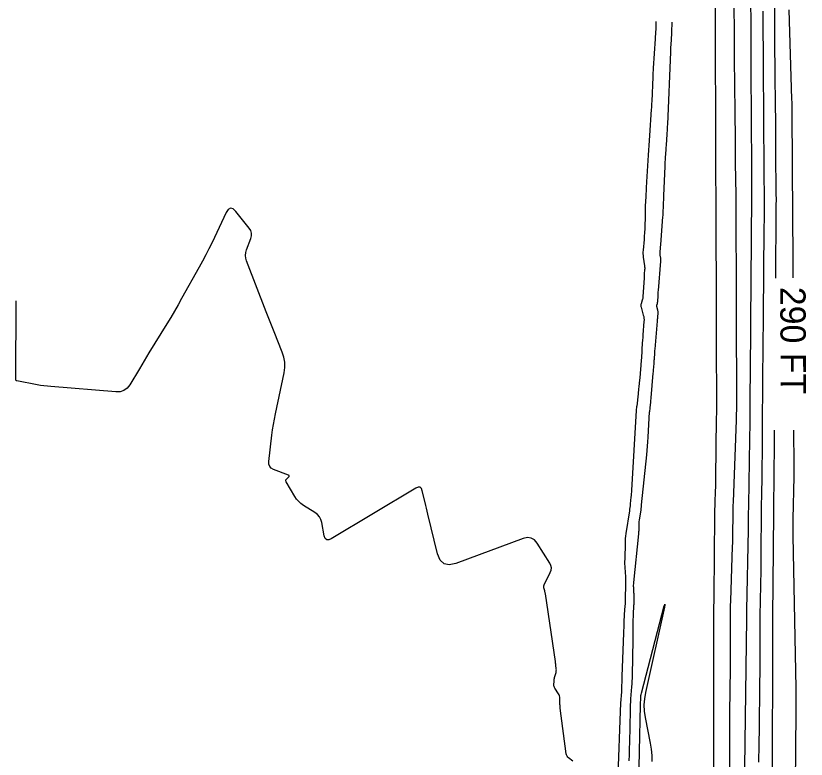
# Model space of a CAD drawing. Extents: x 1768942 to 1774819, y 723037 to 732099.
# Drawn here: x 1770332 to 1770518.9, y 730380.8 to 730556.6 of the extents above; entities that cross this region are included whole.
import ezdxf

# ---------------------------------------------------------------- set-up
doc = ezdxf.new("R2010")
doc.units = 0
doc.layers.add('R_Contour Annot', color=7, linetype='Continuous')
doc.layers.add('R_Contours', color=7, linetype='Continuous')

msp = doc.modelspace()

# ---------------------------------------------------------------- linework, layer by layer
at = {"layer": 'R_Contours'}
for points in [[(1770504.34, 730372.95), (1770504.87, 730414.05), (1770504.87, 730414.22), (1770504.87, 730414.39), (1770504.87, 730414.55), (1770504.87, 730414.72), (1770504.87, 730415.38), (1770504.87, 730415.55), (1770504.87, 730415.72), (1770504.87, 730415.88), (1770504.88, 730416.05), (1770505.24, 730435.08), (1770505.25, 730435.56), (1770505.26, 730436.04), (1770505.26, 730436.53), (1770505.27, 730437.01), (1770505.28, 730438.94), (1770505.28, 730439.42), (1770505.29, 730439.9), (1770505.3, 730440.38), (1770505.3, 730440.86), (1770505.58, 730456.47), (1770505.59, 730457.23), (1770505.6, 730457.99), (1770505.61, 730458.75), (1770505.62, 730459.51), (1770505.64, 730462.54), (1770505.64, 730463.3), (1770505.64, 730464.06), (1770505.65, 730464.82), (1770505.66, 730465.58), (1770505.78, 730481.71), (1770505.78, 730482.41), (1770505.79, 730483.11), (1770505.8, 730483.8), (1770505.8, 730484.5), (1770505.83, 730487.29), (1770505.84, 730487.98), (1770505.84, 730488.68), (1770505.85, 730489.37), (1770505.85, 730490.07), (1770505.99, 730507.5), (1770505.99, 730508.09), (1770505.99, 730508.67), (1770506, 730509.25), (1770506, 730509.83), (1770506.03, 730512.72), (1770506.03, 730513.02), (1770506.03, 730513.31), (1770506.03, 730513.61), (1770506.03, 730513.9), (1770506.02, 730515.08), (1770506.01, 730515.37), (1770506.01, 730515.67), (1770506.01, 730515.96), (1770506.01, 730516.26), (1770505.93, 730536.57), (1770505.93, 730536.8), (1770505.93, 730537.04), (1770505.92, 730537.27), (1770505.92, 730537.51), (1770505.91, 730538.45), (1770505.91, 730538.68), (1770505.91, 730538.92), (1770505.91, 730539.15), (1770505.9, 730539.39), (1770505.86, 730549.75), (1770505.86, 730549.95), (1770505.86, 730550.14), (1770505.86, 730550.34), (1770505.86, 730550.53), (1770505.85, 730551.32), (1770505.85, 730551.52), (1770505.85, 730551.71), (1770505.85, 730551.91), (1770505.85, 730552.11), (1770505.81, 730562.91)], [(1770511.68, 730494.6), (1770511.82, 730510.5), (1770511.83, 730511.83), (1770511.84, 730513.15), (1770511.83, 730514.48), (1770511.82, 730515.81), (1770511.73, 730523.19), (1770511.73, 730523.48), (1770511.73, 730523.76), (1770511.73, 730524.05), (1770511.73, 730524.34), (1770511.71, 730527.83), (1770511.71, 730528.13), (1770511.71, 730528.43), (1770511.71, 730528.73), (1770511.7, 730529.03), (1770511.6, 730538.23), (1770511.6, 730538.58), (1770511.6, 730538.93), (1770511.59, 730539.28), (1770511.59, 730539.63), (1770511.59, 730541.03), (1770511.59, 730541.37), (1770511.58, 730541.72), (1770511.58, 730542.07), (1770511.58, 730542.42), (1770511.49, 730551.01), (1770511.48, 730551.41), (1770511.48, 730551.81), (1770511.48, 730552.21), (1770511.47, 730552.61), (1770511.47, 730554.2), (1770511.47, 730554.6), (1770511.46, 730555), (1770511.46, 730555.4), (1770511.46, 730555.79), (1770511.37, 730563.76)], [(1770497.33, 730561.97), (1770497.34, 730554.5), (1770497.34, 730554.23), (1770497.34, 730553.97), (1770497.35, 730553.71), (1770497.35, 730553.45), (1770497.36, 730552.4), (1770497.37, 730552.14), (1770497.37, 730551.88), (1770497.37, 730551.61), (1770497.37, 730551.35), (1770497.39, 730541.82), (1770497.39, 730541.55), (1770497.39, 730541.28), (1770497.39, 730541.01), (1770497.4, 730540.74), (1770497.41, 730539.66), (1770497.41, 730539.39), (1770497.42, 730539.12), (1770497.42, 730538.85), (1770497.42, 730538.58), (1770497.44, 730529.14), (1770497.44, 730528.86), (1770497.44, 730528.58), (1770497.44, 730528.31), (1770497.44, 730528.03), (1770497.46, 730526.91), (1770497.46, 730526.63), (1770497.47, 730526.35), (1770497.47, 730526.08), (1770497.47, 730525.8), (1770497.48, 730516.47), (1770497.49, 730516.18), (1770497.49, 730515.9), (1770497.49, 730515.61), (1770497.49, 730515.32), (1770497.51, 730514.17), (1770497.51, 730513.88), (1770497.52, 730513.59), (1770497.52, 730513.3), (1770497.52, 730513.02), (1770497.54, 730505.1), (1770497.55, 730504.42), (1770497.55, 730503.73), (1770497.55, 730503.05), (1770497.55, 730502.37), (1770497.56, 730499.63), (1770497.56, 730498.95), (1770497.57, 730498.27), (1770497.57, 730497.59), (1770497.57, 730496.9), (1770497.62, 730481.41), (1770497.62, 730480.52), (1770497.62, 730479.62), (1770497.62, 730478.72), (1770497.63, 730477.83), (1770497.64, 730474.24), (1770497.64, 730473.34), (1770497.64, 730472.45), (1770497.65, 730471.55), (1770497.65, 730470.65), (1770497.66, 730465.91), (1770497.67, 730464.82), (1770497.66, 730463.73), (1770497.66, 730462.64), (1770497.64, 730461.55), (1770497.47, 730447.25), (1770497.46, 730446.51), (1770497.44, 730445.78), (1770497.42, 730445.04), (1770497.4, 730444.31), (1770497.29, 730441.38), (1770497.26, 730440.64), (1770497.24, 730439.91), (1770497.23, 730439.17), (1770497.22, 730438.44), (1770497.05, 730419.48), (1770497.05, 730419.15), (1770497.04, 730418.83), (1770497.03, 730418.5), (1770497.02, 730418.17), (1770496.98, 730416.85), (1770496.97, 730416.52), (1770496.96, 730416.2), (1770496.96, 730415.87), (1770496.96, 730415.54), (1770496.98, 730396.92), (1770496.98, 730396.54), (1770496.98, 730396.16), (1770496.97, 730395.77), (1770496.97, 730395.39), (1770496.96, 730393.86), (1770496.95, 730393.48), (1770496.95, 730393.1), (1770496.95, 730392.72), (1770496.95, 730392.33), (1770496.96, 730375.14)], [(1770500.73, 730371.86), (1770500.85, 730382.65), (1770500.85, 730383.67), (1770500.86, 730384.69), (1770500.86, 730385.71), (1770500.86, 730386.73), (1770500.86, 730390.81), (1770500.86, 730391.83), (1770500.87, 730392.85), (1770500.87, 730393.87), (1770500.88, 730394.89), (1770500.98, 730404.45), (1770500.99, 730405.6), (1770500.99, 730406.75), (1770501, 730407.89), (1770501, 730409.04), (1770500.99, 730413.63), (1770501, 730414.78), (1770501.01, 730415.92), (1770501.03, 730417.07), (1770501.07, 730418.22), (1770501.49, 730431.09), (1770501.52, 730431.97), (1770501.54, 730432.85), (1770501.56, 730433.72), (1770501.57, 730434.6), (1770501.6, 730438.11), (1770501.61, 730438.99), (1770501.63, 730439.86), (1770501.65, 730440.74), (1770501.68, 730441.62), (1770502.42, 730460.98), (1770502.43, 730461.28), (1770502.44, 730461.58), (1770502.44, 730461.87), (1770502.45, 730462.17), (1770502.47, 730463.67), (1770502.47, 730463.81), (1770502.47, 730463.96), (1770502.47, 730464.1), (1770502.47, 730464.25), (1770502.47, 730464.97), (1770502.47, 730465.26), (1770502.47, 730465.4), (1770502.4, 730486.12), (1770502.4, 730486.38), (1770502.4, 730486.63), (1770502.4, 730486.89), (1770502.4, 730487.14), (1770502.39, 730490.3), (1770502.39, 730490.57), (1770502.39, 730490.84), (1770502.39, 730491.11), (1770502.39, 730491.38), (1770502.33, 730509.72), (1770502.33, 730510.09), (1770502.33, 730510.46), (1770502.33, 730510.84), (1770502.32, 730511.21), (1770502.32, 730512.69), (1770502.32, 730513.06), (1770502.32, 730513.43), (1770502.31, 730513.8), (1770502.31, 730514.17), (1770502.2, 730521.87), (1770502.19, 730522.3), (1770502.19, 730522.74), (1770502.19, 730523.17), (1770502.19, 730523.61), (1770502.18, 730525.34), (1770502.18, 730525.78), (1770502.18, 730526.21), (1770502.17, 730526.64), (1770502.17, 730527.08), (1770502.07, 730534.24), (1770502.07, 730534.72), (1770502.06, 730535.19), (1770502.06, 730535.67), (1770502.06, 730536.14), (1770502.05, 730538.04), (1770502.05, 730538.51), (1770502.05, 730538.99), (1770502.04, 730539.46), (1770502.04, 730539.94), (1770501.95, 730546.64), (1770501.94, 730547.15), (1770501.94, 730547.66), (1770501.94, 730548.18), (1770501.94, 730548.69), (1770501.93, 730550.74), (1770501.93, 730551.25), (1770501.93, 730551.77), (1770501.92, 730552.28), (1770501.92, 730552.79), (1770501.84, 730559.06)], [(1770508.64, 730557.75), (1770508.66, 730553.22), (1770508.66, 730552.49), (1770508.66, 730551.76), (1770508.67, 730551.03), (1770508.68, 730550.3), (1770508.71, 730547.39), (1770508.72, 730546.66), (1770508.72, 730545.93), (1770508.73, 730545.2), (1770508.73, 730544.48), (1770508.74, 730540.47), (1770508.75, 730539.7), (1770508.75, 730538.93), (1770508.76, 730538.15), (1770508.77, 730537.38), (1770508.8, 730534.28), (1770508.81, 730533.51), (1770508.82, 730532.74), (1770508.82, 730531.96), (1770508.82, 730531.19), (1770508.86, 730521.31), (1770508.87, 730520.51), (1770508.87, 730519.72), (1770508.88, 730518.92), (1770508.89, 730518.12), (1770508.92, 730514.85), (1770508.93, 730514.04), (1770508.93, 730513.23), (1770508.93, 730512.42), (1770508.93, 730511.61), (1770508.85, 730503.37), (1770508.84, 730501.9), (1770508.82, 730500.43), (1770508.81, 730498.96), (1770508.8, 730497.49), (1770508.76, 730491.62), (1770508.74, 730490.15), (1770508.73, 730488.68), (1770508.72, 730487.21), (1770508.71, 730485.74), (1770508.63, 730478.02), (1770508.62, 730476.63), (1770508.61, 730475.25), (1770508.6, 730473.86), (1770508.59, 730472.47), (1770508.54, 730466.92), (1770508.53, 730465.53), (1770508.52, 730464.14), (1770508.52, 730462.76), (1770508.51, 730461.37), (1770508.46, 730453.63), (1770508.45, 730452.27), (1770508.44, 730450.91), (1770508.42, 730449.55), (1770508.4, 730448.18), (1770508.3, 730442.74), (1770508.28, 730441.38), (1770508.26, 730440.01), (1770508.25, 730438.65), (1770508.24, 730437.29), (1770508.2, 730431.35), (1770508.19, 730429.91), (1770508.17, 730428.46), (1770508.15, 730427.02), (1770508.13, 730425.57), (1770507.99, 730418.35), (1770507.97, 730417.11), (1770507.95, 730415.87), (1770507.94, 730414.63), (1770507.94, 730413.39), (1770507.95, 730408.43), (1770507.95, 730407.19), (1770507.94, 730405.95), (1770507.93, 730404.71), (1770507.92, 730403.47), (1770507.66, 730382.81), (1770507.64, 730381.46), (1770507.63, 730380.11)], [(1770514.75, 730558), (1770515.44, 730536.88), (1770515.47, 730536.12), (1770515.48, 730535.36), (1770515.5, 730534.59), (1770515.5, 730533.83), (1770515.63, 730509.02), (1770515.63, 730508.25), (1770515.64, 730507.48), (1770515.65, 730506.71), (1770515.67, 730505.94), (1770515.74, 730502.87), (1770515.75, 730502.1), (1770515.76, 730501.33), (1770515.77, 730500.56), (1770515.76, 730499.79), (1770515.73, 730494.63)], [(1770483.37, 730555.28), (1770483.3, 730553.35), (1770483.27, 730552.8), (1770483.24, 730552.25), (1770483.21, 730551.7), (1770483.18, 730551.15), (1770482.71, 730544.21), (1770482.68, 730543.7), (1770482.65, 730543.19), (1770482.63, 730542.69), (1770482.6, 730542.18), (1770482.36, 730536.33), (1770482.34, 730535.86), (1770482.31, 730535.4), (1770482.29, 730534.94), (1770482.26, 730534.47), (1770481.84, 730528.28), (1770481.76, 730527.13), (1770481.68, 730525.98), (1770481.61, 730524.83), (1770481.53, 730523.68), (1770481.13, 730517.37), (1770481.11, 730517.07), (1770481.09, 730516.77), (1770481.08, 730516.47), (1770481.06, 730516.17), (1770481.01, 730514.98), (1770481, 730514.68), (1770480.98, 730514.39), (1770480.97, 730514.09), (1770480.96, 730513.79), (1770480.85, 730511.64), (1770480.83, 730511.18), (1770480.82, 730510.73), (1770480.8, 730510.27), (1770480.79, 730509.81), (1770480.71, 730506.05), (1770480.7, 730505.85), (1770480.69, 730505.66), (1770480.68, 730505.47), (1770480.67, 730505.28), (1770480.6, 730504.51), (1770480.59, 730504.32), (1770480.57, 730504.13), (1770480.56, 730503.94), (1770480.54, 730503.74), (1770480.32, 730501.16), (1770480.3, 730500.74), (1770480.3, 730500.33), (1770480.33, 730499.92), (1770480.37, 730499.51), (1770480.66, 730497.52), (1770480.69, 730497.28), (1770480.7, 730497.04), (1770480.71, 730496.79), (1770480.69, 730496.55), (1770480.61, 730495.57), (1770480.59, 730495.33), (1770480.57, 730495.08), (1770480.56, 730494.84), (1770480.54, 730494.59), (1770480.29, 730490.22), (1770480.27, 730490), (1770480.24, 730489.79), (1770480.19, 730489.57), (1770480.13, 730489.36), (1770479.84, 730488.52), (1770479.79, 730488.31), (1770479.77, 730488.09), (1770479.78, 730487.88), (1770479.83, 730487.67), (1770480.37, 730485.84), (1770480.46, 730485.47), (1770480.52, 730485.09), (1770480.54, 730484.7), (1770480.53, 730484.31), (1770480.28, 730481.18), (1770480.27, 730481.02), (1770480.26, 730480.87), (1770480.24, 730480.71), (1770480.23, 730480.56), (1770480.18, 730479.93), (1770480.17, 730479.78), (1770480.16, 730479.62), (1770480.14, 730479.46), (1770480.13, 730479.31), (1770479.91, 730475.65), (1770479.89, 730475.21), (1770479.86, 730474.78), (1770479.82, 730474.34), (1770479.79, 730473.91), (1770479.63, 730472.12), (1770479.6, 730471.71), (1770479.56, 730471.3), (1770479.52, 730470.89), (1770479.48, 730470.48), (1770479.31, 730468.83), (1770479.27, 730468.42), (1770479.22, 730468.01), (1770479.18, 730467.6), (1770479.13, 730467.19), (1770478.81, 730464.25), (1770478.8, 730464.17), (1770478.79, 730464.09), (1770478.78, 730464), (1770478.77, 730463.92), (1770478.71, 730463.59), (1770478.69, 730463.51), (1770478.68, 730463.42), (1770478.67, 730463.34), (1770478.67, 730463.26), (1770477.59, 730444.39), (1770477.56, 730443.99), (1770477.53, 730443.58), (1770477.5, 730443.18), (1770477.46, 730442.77), (1770477.29, 730441.15), (1770477.25, 730440.74), (1770477.2, 730440.34), (1770477.14, 730439.93), (1770477.08, 730439.53), (1770476.25, 730434.14), (1770476.17, 730433.54), (1770476.11, 730432.95), (1770476.07, 730432.36), (1770476.05, 730431.76), (1770476.01, 730428.36), (1770476.01, 730428.27), (1770476, 730428.18), (1770476, 730428.09), (1770475.99, 730428), (1770475.95, 730427.63), (1770475.94, 730427.54), (1770475.94, 730427.45), (1770475.94, 730427.36), (1770475.94, 730427.26), (1770476.13, 730423.93), (1770476.14, 730423.77), (1770476.15, 730423.6), (1770476.16, 730423.43), (1770476.16, 730423.26), (1770476.18, 730422.59), (1770476.18, 730422.42), (1770476.18, 730422.25), (1770476.18, 730422.09), (1770476.18, 730421.92), (1770476.12, 730418.86), (1770476.11, 730418.4), (1770476.09, 730417.94), (1770476.06, 730417.48), (1770476.03, 730417.03), (1770475.87, 730415.02), (1770475.84, 730414.65), (1770475.82, 730414.29), (1770475.8, 730413.92), (1770475.79, 730413.56), (1770475.75, 730412.1), (1770475.74, 730411.73), (1770475.72, 730411.36), (1770475.71, 730411), (1770475.7, 730410.63), (1770475.29, 730400.46), (1770475.28, 730400.15), (1770475.27, 730399.84), (1770475.26, 730399.53), (1770475.26, 730399.22), (1770475.25, 730397.97), (1770475.24, 730397.66), (1770475.23, 730397.35), (1770475.22, 730397.04), (1770475.19, 730396.74), (1770474.98, 730394.07), (1770474.96, 730393.9), (1770474.95, 730393.73), (1770474.95, 730393.56), (1770474.94, 730393.39), (1770474.93, 730392.72), (1770474.92, 730392.55), (1770474.92, 730392.38), (1770474.91, 730392.21), (1770474.91, 730392.05), (1770474.36, 730377.05)], [(1770477.03, 730380.39), (1770477.07, 730381.84), (1770477.11, 730383.29), (1770477.15, 730384.73), (1770477.31, 730392.28), (1770477.33, 730392.98), (1770477.36, 730393.68), (1770477.4, 730394.38), (1770477.45, 730395.08), (1770477.68, 730397.87), (1770477.73, 730398.57), (1770477.77, 730399.27), (1770477.8, 730399.97), (1770477.82, 730400.67), (1770477.98, 730409.03), (1770477.99, 730409.34), (1770477.99, 730409.66), (1770477.99, 730409.97), (1770477.99, 730410.29), (1770477.97, 730411.57), (1770477.97, 730411.87), (1770477.97, 730412.18), (1770477.97, 730412.48), (1770477.98, 730412.79), (1770478.01, 730414.01), (1770478.02, 730414.32), (1770478.03, 730414.62), (1770478.05, 730414.93), (1770478.06, 730415.23), (1770478.16, 730416.93), (1770478.17, 730417.2), (1770478.18, 730417.47), (1770478.19, 730417.74), (1770478.19, 730418.01), (1770478.2, 730419.08), (1770478.19, 730419.34), (1770478.19, 730419.61), (1770478.18, 730419.88), (1770478.17, 730420.15), (1770478.1, 730421.38), (1770478.09, 730421.67), (1770478.09, 730421.97), (1770478.1, 730422.26), (1770478.12, 730422.55), (1770479.3, 730434.07), (1770479.33, 730434.34), (1770479.34, 730434.61), (1770479.36, 730434.88), (1770479.36, 730435.15), (1770479.37, 730436.23), (1770479.38, 730436.5), (1770479.4, 730436.76), (1770479.43, 730437.03), (1770479.46, 730437.3), (1770479.77, 730439.26), (1770479.83, 730439.68), (1770479.89, 730440.1), (1770479.94, 730440.51), (1770479.98, 730440.93), (1770481.2, 730452.8), (1770481.3, 730453.83), (1770481.39, 730454.86), (1770481.46, 730455.89), (1770481.53, 730456.93), (1770481.87, 730462.97), (1770481.88, 730463.05), (1770481.89, 730463.13), (1770481.9, 730463.2), (1770481.91, 730463.28), (1770481.97, 730463.59), (1770481.98, 730463.67), (1770481.99, 730463.75), (1770482, 730463.83), (1770482.01, 730463.91), (1770482.14, 730465.24), (1770482.17, 730465.49), (1770482.19, 730465.74), (1770482.21, 730465.99), (1770482.23, 730466.24), (1770482.73, 730472.12), (1770482.75, 730472.42), (1770482.78, 730472.73), (1770482.8, 730473.03), (1770482.83, 730473.33), (1770482.94, 730474.64), (1770482.96, 730474.9), (1770482.98, 730475.15), (1770483, 730475.41), (1770483.02, 730475.67), (1770483.08, 730476.7), (1770483.1, 730476.96), (1770483.11, 730477.22), (1770483.13, 730477.48), (1770483.15, 730477.74), (1770483.71, 730484.39), (1770483.73, 730484.62), (1770483.75, 730484.85), (1770483.77, 730485.09), (1770483.79, 730485.32), (1770483.87, 730486.36), (1770483.88, 730486.53), (1770483.87, 730486.7), (1770483.84, 730486.87), (1770483.8, 730487.03), (1770483.56, 730487.83), (1770483.54, 730487.92), (1770483.54, 730488.01), (1770483.55, 730488.11), (1770483.57, 730488.2), (1770483.69, 730488.57), (1770483.72, 730488.66), (1770483.74, 730488.75), (1770483.76, 730488.85), (1770483.77, 730488.95), (1770483.85, 730490.49), (1770483.87, 730490.78), (1770483.89, 730491.07), (1770483.91, 730491.36), (1770483.94, 730491.65), (1770484.51, 730498.57), (1770484.52, 730498.75), (1770484.52, 730498.94), (1770484.5, 730499.12), (1770484.48, 730499.3), (1770484.38, 730500.04), (1770484.35, 730500.22), (1770484.34, 730500.41), (1770484.34, 730500.59), (1770484.35, 730500.78), (1770484.43, 730501.68), (1770484.45, 730501.89), (1770484.46, 730502.11), (1770484.48, 730502.32), (1770484.5, 730502.53), (1770485.03, 730509.07), (1770485.05, 730509.36), (1770485.07, 730509.65), (1770485.08, 730509.93), (1770485.09, 730510.22), (1770485.12, 730511.54), (1770485.13, 730511.75), (1770485.13, 730511.96), (1770485.14, 730512.17), (1770485.15, 730512.38), (1770485.19, 730513.21), (1770485.2, 730513.42), (1770485.21, 730513.63), (1770485.22, 730513.84), (1770485.23, 730514.05), (1770485.54, 730521.08), (1770485.56, 730521.57), (1770485.58, 730522.06), (1770485.61, 730522.55), (1770485.64, 730523.03), (1770485.77, 730524.98), (1770485.8, 730525.47), (1770485.83, 730525.96), (1770485.86, 730526.44), (1770485.9, 730526.93), (1770486.03, 730528.95), (1770486.06, 730529.45), (1770486.09, 730529.95), (1770486.12, 730530.45), (1770486.14, 730530.95), (1770486.86, 730548.09), (1770486.87, 730548.48), (1770486.89, 730548.87), (1770486.92, 730549.26), (1770486.94, 730549.65), (1770487.05, 730551.21), (1770487.07, 730551.59), (1770487.09, 730551.98), (1770487.11, 730552.37), (1770487.13, 730552.76), (1770487.22, 730555.12)], [(1770463.7, 730380.32), (1770462.72, 730381.09), (1770462.51, 730381.29), (1770462.34, 730381.52), (1770462.22, 730381.79), (1770462.16, 730382.08), (1770460.73, 730392.88), (1770460.7, 730393.17), (1770460.68, 730393.46), (1770460.66, 730393.75), (1770460.65, 730394.03), (1770460.63, 730395.19), (1770460.61, 730395.47), (1770460.55, 730395.74), (1770460.45, 730396), (1770460.31, 730396.25), (1770459.45, 730397.56), (1770459.34, 730397.75), (1770459.27, 730397.95), (1770459.23, 730398.15), (1770459.23, 730398.37), (1770459.27, 730399.26), (1770459.29, 730399.48), (1770459.32, 730399.7), (1770459.36, 730399.92), (1770459.41, 730400.13), (1770459.73, 730401.31), (1770459.78, 730401.52), (1770459.8, 730401.74), (1770459.81, 730401.95), (1770459.79, 730402.17), (1770459.7, 730403.05), (1770459.67, 730403.26), (1770459.64, 730403.48), (1770459.61, 730403.7), (1770459.58, 730403.92), (1770457.21, 730419.86), (1770457.18, 730420.04), (1770457.15, 730420.22), (1770457.1, 730420.4), (1770457.06, 730420.58), (1770456.85, 730421.3), (1770456.82, 730421.47), (1770456.81, 730421.65), (1770456.85, 730421.82), (1770456.91, 730421.99), (1770458.38, 730424.97), (1770458.58, 730425.52), (1770458.63, 730426.06), (1770458.52, 730426.6), (1770458.27, 730427.12), (1770455.31, 730431.85), (1770454.65, 730432.64), (1770453.88, 730433.09), (1770452.99, 730433.21), (1770451.98, 730432.98), (1770436.06, 730427.07), (1770434.49, 730426.73), (1770433.24, 730427), (1770432.32, 730427.88), (1770431.72, 730429.37), (1770429.4, 730438.77), (1770429.24, 730439.45), (1770429.07, 730440.14), (1770428.91, 730440.83), (1770428.75, 730441.51), (1770428.11, 730444.26), (1770427.89, 730444.81), (1770427.57, 730445.11), (1770427.13, 730445.14), (1770426.58, 730444.91), (1770406.59, 730432.9), (1770405.98, 730432.64), (1770405.5, 730432.67), (1770405.15, 730433.01), (1770404.93, 730433.63), (1770404.33, 730436.75), (1770404.11, 730437.47), (1770403.77, 730438.11), (1770403.3, 730438.66), (1770402.71, 730439.12), (1770400, 730440.83), (1770399.4, 730441.26), (1770398.87, 730441.75), (1770398.39, 730442.3), (1770397.98, 730442.91), (1770395.89, 730446.41), (1770395.82, 730446.57), (1770395.81, 730446.72), (1770395.86, 730446.87), (1770395.97, 730447.01), (1770396.54, 730447.54), (1770396.64, 730447.67), (1770396.66, 730447.78), (1770396.6, 730447.87), (1770396.46, 730447.95), (1770392.95, 730449.31), (1770392.4, 730449.61), (1770392.02, 730450.02), (1770391.83, 730450.55), (1770391.82, 730451.18), (1770392.55, 730457.41), (1770392.71, 730458.68), (1770392.9, 730459.94), (1770393.12, 730461.19), (1770393.36, 730462.44), (1770395.41, 730472.2), (1770395.58, 730473.44), (1770395.57, 730474.68), (1770395.37, 730475.89), (1770394.98, 730477.09), (1770393.06, 730481.86), (1770392.58, 730483.05), (1770392.11, 730484.24), (1770391.64, 730485.44), (1770391.17, 730486.63), (1770386.54, 730498.63), (1770386.34, 730499.29), (1770386.28, 730499.96), (1770386.34, 730500.63), (1770386.54, 730501.29), (1770387.57, 730503.96), (1770387.75, 730504.61), (1770387.74, 730505.23), (1770387.56, 730505.83), (1770387.2, 730506.4), (1770384.02, 730510.34), (1770383.37, 730510.95), (1770382.78, 730511.11), (1770382.23, 730510.82), (1770381.74, 730510.07), (1770378.39, 730503.03), (1770377.66, 730501.54), (1770376.91, 730500.06), (1770376.14, 730498.59), (1770375.34, 730497.13), (1770371.19, 730489.72), (1770370.35, 730488.23), (1770369.49, 730486.74), (1770368.61, 730485.27), (1770367.72, 730483.8), (1770363.47, 730476.91), (1770362.89, 730475.97), (1770362.32, 730475.03), (1770361.75, 730474.09), (1770361.19, 730473.14), (1770358.93, 730469.35), (1770358.3, 730468.53), (1770357.54, 730467.98), (1770356.64, 730467.68), (1770355.61, 730467.64), (1770340.29, 730468.91), (1770339.46, 730468.99), (1770338.64, 730469.09), (1770337.83, 730469.21), (1770337.01, 730469.35), (1770332.2, 730470.25), (1770332.17, 730470.26), (1770332.14, 730470.28), (1770332.12, 730470.29), (1770332.1, 730470.32), (1770332.02, 730470.42), (1770332, 730470.44), (1770331.99, 730470.47), (1770331.98, 730470.5), (1770331.98, 730470.53), (1770332.1, 730489.17)], [(1770510.94, 730369.72), (1770510.91, 730386.8), (1770510.91, 730387.38), (1770510.91, 730387.96), (1770510.92, 730388.53), (1770510.92, 730389.11), (1770511.01, 730396.28), (1770511.02, 730396.89), (1770511.03, 730397.51), (1770511.03, 730398.13), (1770511.03, 730398.74), (1770511.01, 730414.81), (1770511.01, 730415.41), (1770511.01, 730416.02), (1770511.02, 730416.63), (1770511.03, 730417.24), (1770511.08, 730419.67), (1770511.09, 730420.27), (1770511.1, 730420.88), (1770511.1, 730421.49), (1770511.11, 730422.09), (1770511.21, 730439.21), (1770511.22, 730439.67), (1770511.22, 730440.13), (1770511.23, 730440.59), (1770511.24, 730441.05), (1770511.27, 730442.9), (1770511.28, 730443.36), (1770511.28, 730443.82), (1770511.29, 730444.28), (1770511.29, 730444.75), (1770511.37, 730458.6)], [(1770515.92, 730458.63), (1770516.01, 730450.42), (1770516.01, 730449.73), (1770516.01, 730449.03), (1770516, 730448.34), (1770515.99, 730447.65), (1770515.76, 730437.57), (1770515.75, 730436.59), (1770515.74, 730435.6), (1770515.74, 730434.62), (1770515.76, 730433.63), (1770516.42, 730397.59), (1770516.43, 730397.28), (1770516.43, 730396.97), (1770516.44, 730396.65), (1770516.44, 730396.34), (1770516.48, 730392.88), (1770516.48, 730392.62), (1770516.48, 730392.36), (1770516.48, 730392.09), (1770516.48, 730391.83), (1770516.04, 730349.31)], [(1770479.26, 730371.53), (1770479.72, 730393.62), (1770479.72, 730393.63), (1770479.72, 730393.64), (1770479.72, 730393.67), (1770479.73, 730393.68), (1770479.73, 730393.69), (1770479.76, 730395.31), (1770479.77, 730395.58), (1770479.8, 730395.85), (1770479.85, 730396.12), (1770479.91, 730396.38), (1770485.33, 730417.03), (1770485.34, 730417.04), (1770485.34, 730417.06), (1770485.35, 730417.08), (1770485.35, 730417.09), (1770485.38, 730417.16), (1770485.39, 730417.17), (1770485.39, 730417.19), (1770485.4, 730417.21), (1770485.4, 730417.23), (1770485.43, 730417.41), (1770485.43, 730417.44), (1770485.43, 730417.44), (1770485.44, 730417.44), (1770485.44, 730417.41), (1770485.43, 730417.11), (1770485.43, 730417.1), (1770485.43, 730417.09), (1770485.43, 730417.07), (1770485.43, 730417.05), (1770485.42, 730416.87), (1770485.42, 730416.83), (1770485.42, 730416.8), (1770485.41, 730416.77), (1770485.4, 730416.74), (1770480.87, 730396.58), (1770480.62, 730395.1), (1770480.52, 730393.61), (1770480.58, 730392.13), (1770480.79, 730390.64), (1770481.99, 730384.54), (1770482.22, 730383.12), (1770482.35, 730381.69), (1770482.38, 730380.26)]]:
    msp.add_lwpolyline(points, dxfattribs=at)

# ---------------------------------------------------------------- texts
at = {"layer": 'R_Contour Annot'}
msp.add_text('290 FT', height=6, rotation=270.3097, dxfattribs=at).set_placement((1770512.74, 730492.51))

doc.saveas('drawing.dxf')
